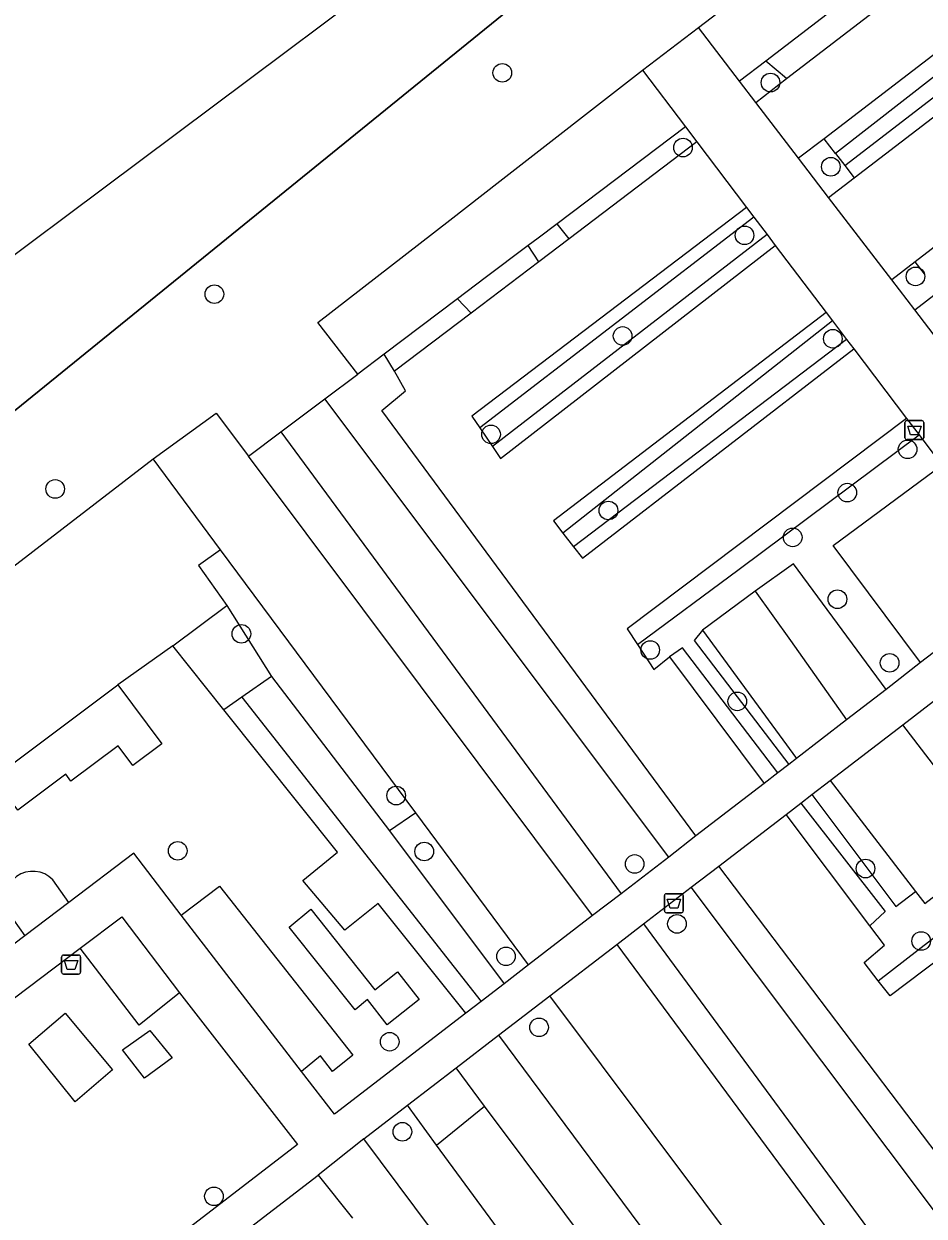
# Model space of a CAD drawing. Extents: x 159353 to 160616, y 385893 to 387321.
# Drawn here: x 159577.9 to 159625.2, y 386569.9 to 386632.5 of the extents above; entities that cross this region are included whole.
import ezdxf

# ---------------------------------------------------------------- set-up
doc = ezdxf.new("R2010")
doc.units = 0
for name, color, linetype in [('IMGEO_Afvalbak', 7, 'Continuous'), ('IMGEO_Boom', 7, 'Continuous'), ('IMGEO_Gemengd_bos', 7, 'Continuous'), ('IMGEO_Groenvoorziening', 7, 'Continuous'), ('IMGEO_Hek', 7, 'Continuous'), ('IMGEO_Voetpad_halfverhard', 7, 'Continuous')]:
    doc.layers.add(name, color=color, linetype=linetype)

msp = doc.modelspace()

# ---------------------------------------------------------------- linework, layer by layer
at = {"layer": 'IMGEO_Afvalbak'}
for p, q in [((159624.152, 386610.749), (159624.152, 386611.549)), ((159624.152, 386611.549), (159624.152, 386610.749)), ((159624.252, 386611.649), (159625.042, 386611.649)), ((159625.042, 386611.649), (159624.252, 386611.649)), ((159625.142, 386611.549), (159625.142, 386610.749)), ((159625.142, 386610.749), (159625.142, 386611.549)), ((159625.042, 386610.649), (159624.252, 386610.649)), ((159624.252, 386610.649), (159625.042, 386610.649)), ((159611.616, 386586.804), (159612.406, 386586.804)), ((159612.406, 386586.804), (159611.616, 386586.804)), ((159611.516, 386585.904), (159611.516, 386586.704)), ((159611.516, 386586.704), (159611.516, 386585.904)), ((159612.506, 386586.704), (159612.506, 386585.904)), ((159612.506, 386585.904), (159612.506, 386586.704)), ((159612.406, 386585.804), (159611.616, 386585.804)), ((159611.616, 386585.804), (159612.406, 386585.804)), ((159579.847, 386582.678), (159579.847, 386583.478)), ((159579.847, 386583.478), (159579.847, 386582.678)), ((159579.947, 386583.578), (159580.737, 386583.578)), ((159580.737, 386583.578), (159579.947, 386583.578)), ((159580.837, 386583.478), (159580.837, 386582.678)), ((159580.837, 386582.678), (159580.837, 386583.478)), ((159580.737, 386582.578), (159579.947, 386582.578)), ((159579.947, 386582.578), (159580.737, 386582.578))]:
    msp.add_line(p, q, dxfattribs=at)
for points in [[(159624.295, 386611.363), (159624.999, 386611.363), (159624.85, 386610.893), (159624.444, 386610.893), (159624.295, 386611.363)], [(159611.659, 386586.518), (159612.363, 386586.518), (159612.214, 386586.048), (159611.808, 386586.048), (159611.659, 386586.518)], [(159579.99, 386583.292), (159580.694, 386583.292), (159580.545, 386582.822), (159580.139, 386582.822), (159579.99, 386583.292)]]:
    msp.add_lwpolyline(points, dxfattribs=at)
for centre, start, end in [((159624.252, 386611.549), 90, 180), ((159624.252, 386611.549), 90, 180), ((159625.042, 386611.549), 0, 90), ((159625.042, 386611.549), 360, 90), ((159624.252, 386610.749), 180, 270), ((159624.252, 386610.749), 180, 270), ((159625.042, 386610.749), 270, 0), ((159625.042, 386610.749), 270, 0), ((159611.616, 386586.704), 90, 180), ((159611.616, 386586.704), 90, 180), ((159612.406, 386586.704), 0, 90), ((159612.406, 386586.704), 360, 90), ((159611.616, 386585.904), 180, 270), ((159611.616, 386585.904), 180, 270), ((159612.406, 386585.904), 270, 0), ((159612.406, 386585.904), 270, 0), ((159579.947, 386583.478), 90, 180), ((159579.947, 386583.478), 90, 180), ((159580.737, 386583.478), 0, 90), ((159580.737, 386583.478), 360, 90), ((159579.947, 386582.678), 180, 270), ((159579.947, 386582.678), 180, 270), ((159580.737, 386582.678), 270, 0), ((159580.737, 386582.678), 270, 0)]:
    msp.add_arc(centre, 0.1, start, end, dxfattribs=at)
at = {"layer": 'IMGEO_Boom'}
for centre in [(159602.997, 386629.914), (159617.087, 386629.401), (159612.491, 386625.989), (159620.257, 386624.98), (159615.724, 386621.378), (159624.705, 386619.221), (159587.871, 386618.288), (159609.319, 386616.094), (159620.363, 386615.949), (159602.405, 386610.927), (159624.29, 386610.141), (159579.504, 386608.058), (159621.12, 386607.867), (159608.573, 386606.927), (159618.255, 386605.516), (159620.604, 386602.268), (159589.29, 386600.449), (159610.768, 386599.602), (159623.347, 386598.929), (159615.341, 386596.903), (159597.421, 386591.957), (159585.946, 386589.056), (159598.896, 386589.017), (159609.951, 386588.364), (159622.081, 386588.124), (159612.174, 386585.217), (159625.005, 386584.318), (159603.192, 386583.513), (159604.93, 386579.784), (159597.081, 386579.028), (159597.749, 386574.3), (159587.846, 386570.91)]:
    msp.add_circle(centre, 0.489, dxfattribs=at)
at = {"layer": 'IMGEO_Gemengd_bos'}
for points in [[(159464.539, 386537.297), (159478.688, 386546.624), (159599.281, 386636.756), (159652.122, 386676.926), (159661.012, 386658.988), (159689.702, 386673.249)], [(159659.956, 386649.248), (159658.56, 386652.039), (159649.316, 386670.529), (159535.116, 386577.901), (159535.395, 386577.48), (159500, 386556.257), (159499.512, 386555.963), (159460.517, 386531.738), (159460.261, 386531.584), (159460.26, 386531.583)], [(159613.3, 386632.286), (159645.309, 386656.724), (159664.622, 386630.266), (159663.755, 386629.253), (159670.999, 386617.805), (159668.033, 386615.505), (159678.077, 386602.344), (159660.377, 386588.265)], [(159595.407, 386614.092), (159593.297, 386616.793), (159600.234, 386622.183), (159602.859, 386624.223), (159610.359, 386630.05)], [(159593.67, 386612.79), (159595.407, 386614.092)], [(159591.364, 386611.062), (159593.67, 386612.79)], [(159584.652, 386609.634), (159587.972, 386612.038), (159589.66, 386609.785)], [(159589.66, 386609.785), (159591.364, 386611.062)], [(159544.808, 386570.877), (159545.294, 386571.151), (159545.126, 386571.449), (159545.685, 386571.789), (159542.353, 386577.099), (159584.652, 386609.634)]]:
    msp.add_lwpolyline(points, dxfattribs=at)
at = {"layer": 'IMGEO_Groenvoorziening'}
for points in [[(159617.936, 386629.608), (159637.34, 386644.487), (159636.488, 386645.598), (159616.842, 386630.534)], [(159640.073, 386640.924), (159639.592, 386641.551), (159619.905, 386626.455)], [(159640.073, 386640.924), (159620.509, 386625.671)], [(159620.988, 386625.048), (159640.648, 386640.173)], [(159621.49, 386624.395), (159641.174, 386639.488), (159640.648, 386640.173)], [(159616.842, 386630.534), (159615.458, 386629.472)], [(159617.936, 386629.608), (159616.842, 386630.534)], [(159616.31, 386628.361), (159617.936, 386629.608)], [(159612.617, 386627.075), (159605.871, 386621.986)], [(159613.218, 386626.283), (159606.518, 386621.201)], [(159619.905, 386626.455), (159618.561, 386625.425)], [(159620.509, 386625.671), (159619.905, 386626.455)], [(159633.089, 386626.461), (159624.69, 386619.988)], [(159620.509, 386625.671), (159620.988, 386625.048)], [(159620.988, 386625.048), (159621.49, 386624.395)], [(159620.143, 386623.362), (159621.49, 386624.395)], [(159615.824, 386622.847), (159601.391, 386611.883), (159601.812, 386611.268)], [(159616.219, 386622.326), (159601.812, 386611.268)], [(159605.871, 386621.986), (159604.876, 386621.235), (159604.351, 386620.839)], [(159606.518, 386621.201), (159605.871, 386621.986)], [(159616.907, 386621.421), (159602.479, 386610.292)], [(159606.518, 386621.201), (159604.923, 386619.991)], [(159604.351, 386620.839), (159602.1, 386619.141), (159600.647, 386618.045)], [(159602.479, 386610.292), (159602.907, 386609.667), (159617.341, 386620.848)], [(159604.923, 386619.991), (159604.351, 386620.839)], [(159604.923, 386619.991), (159601.361, 386617.288)], [(159624.69, 386619.988), (159623.458, 386619.039)], [(159625.18, 386619.352), (159624.69, 386619.988)], [(159600.647, 386618.045), (159596.789, 386615.135)], [(159601.361, 386617.288), (159600.647, 386618.045)], [(159624.663, 386617.467), (159625.899, 386618.418)], [(159601.361, 386617.288), (159597.338, 386614.237)], [(159620.017, 386617.323), (159605.687, 386606.379), (159606.179, 386605.743)], [(159620.348, 386616.887), (159606.179, 386605.743)], [(159621.088, 386615.912), (159606.735, 386605.024)], [(159596.789, 386615.135), (159595.407, 386614.092)], [(159597.338, 386614.237), (159596.789, 386615.135)], [(159606.735, 386605.024), (159607.204, 386604.417), (159621.461, 386615.42)], [(159613.173, 386589.834), (159596.67, 386612.182), (159597.905, 386613.206), (159597.338, 386614.237)], [(159611.738, 386588.729), (159593.67, 386612.79)], [(159624.232, 386611.767), (159609.564, 386600.711), (159610.099, 386599.892)], [(159601.812, 386611.268), (159602.479, 386610.292)], [(159591.364, 386611.062), (159609.238, 386586.804)], [(159610.099, 386599.892), (159615.445, 386603.841), (159624.893, 386610.895)], [(159588.193, 386604.865), (159584.652, 386609.634)], [(159607.741, 386585.652), (159589.66, 386609.785)], [(159624.968, 386598.953), (159620.376, 386605.091), (159626.095, 386609.312)], [(159606.179, 386605.743), (159606.735, 386605.024)], [(159588.193, 386604.865), (159587.037, 386604.042), (159588.529, 386601.946)], [(159598.452, 386591.049), (159588.193, 386604.865)], [(159623.158, 386597.52), (159618.299, 386604.124), (159616.287, 386602.691)], [(159616.287, 386602.691), (159613.512, 386600.645)], [(159616.287, 386602.691), (159618.131, 386600.092), (159621.088, 386595.926)], [(159585.685, 386599.819), (159588.529, 386601.946)], [(159588.529, 386601.946), (159590.877, 386598.206)], [(159613.512, 386600.645), (159613.075, 386600.108), (159618.059, 386593.595)], [(159613.512, 386600.645), (159618.449, 386593.895)], [(159610.099, 386599.892), (159610.953, 386598.585), (159611.78, 386599.242)], [(159585.685, 386599.819), (159582.793, 386597.77)], [(159588.363, 386596.465), (159585.685, 386599.819)], [(159617.474, 386593.145), (159612.47, 386599.715), (159611.78, 386599.242)], [(159611.78, 386599.242), (159616.757, 386592.593)], [(159590.877, 386598.206), (159589.305, 386597.117)], [(159590.877, 386598.206), (159597.065, 386590.111)], [(159582.793, 386597.77), (159585.111, 386594.673), (159583.59, 386593.534), (159582.811, 386594.575), (159580.329, 386592.717), (159580.059, 386593.078), (159577.538, 386591.19), (159576.268, 386592.887)], [(159576.268, 386592.887), (159582.793, 386597.77)], [(159589.305, 386597.117), (159588.363, 386596.465)], [(159589.305, 386597.117), (159601.884, 386581.144)], [(159601.083, 386580.527), (159596.48, 386586.295), (159594.721, 386584.886), (159592.522, 386587.493), (159594.336, 386588.981), (159588.363, 386596.465)], [(159624.706, 386586.924), (159625.193, 386586.29), (159629, 386589.214), (159624.035, 386595.677)], [(159620.228, 386592.753), (159624.706, 386586.924)], [(159619.267, 386592.015), (159623.664, 386586.139), (159624.706, 386586.924)], [(159618.68, 386591.564), (159623.111, 386585.862), (159622.31, 386585.122)], [(159598.452, 386591.049), (159597.065, 386590.111)], [(159604.38, 386583.065), (159598.452, 386591.049)], [(159622.31, 386585.122), (159617.908, 386590.971)], [(159597.065, 386590.111), (159603.097, 386582.077)], [(159622.751, 386582.234), (159631.7, 386589.158), (159632.447, 386588.285)], [(159631.665, 386565.465), (159614.372, 386588.255)], [(159632.447, 386588.285), (159623.369, 386581.438), (159622.751, 386582.234)], [(159580.223, 386586.344), (159579.381, 386587.532)], [(159586.134, 386585.676), (159588.135, 386587.19), (159595.14, 386578.315), (159594.074, 386577.464), (159593.441, 386578.292), (159592.446, 386577.473)], [(159630.135, 386564.228), (159612.926, 386587.145)], [(159577.014, 386585.856), (159577.909, 386584.592)], [(159596.953, 386579.915), (159595.915, 386581.253), (159595.266, 386580.712), (159591.804, 386585.041), (159592.94, 386585.997), (159596.305, 386581.759), (159597.488, 386582.692), (159598.633, 386581.239), (159596.953, 386579.915)], [(159610.41, 386585.213), (159627.463, 386562.069)], [(159622.751, 386582.234), (159622.004, 386583.197), (159623.074, 386584.107), (159622.31, 386585.122)], [(159586.03, 386581.594), (159583.918, 386579.902), (159580.826, 386583.939)], [(159609.007, 386584.135), (159625.06, 386562.443)], [(159621.683, 386559.83), (159605.503, 386581.445)], [(159580.55, 386575.879), (159578.131, 386578.905), (159580.038, 386580.525), (159582.518, 386577.551), (159580.55, 386575.879)], [(159584.2, 386577.12), (159583.041, 386578.607), (159584.487, 386579.612), (159585.645, 386578.187), (159584.2, 386577.12)], [(159602.805, 386579.373), (159618.904, 386557.68)], [(159602.064, 386575.649), (159600.565, 386577.652)], [(159599.543, 386573.604), (159598.01, 386575.69)], [(159599.543, 386573.604), (159602.064, 386575.649)], [(159616.754, 386556.016), (159602.064, 386575.649)], [(159614.018, 386553.899), (159599.543, 386573.604)]]:
    msp.add_lwpolyline(points, dxfattribs=at)
msp.add_arc((159578.326, 386586.513), 1.467, 44.00822, 206.59405, dxfattribs=at)
at = {"layer": 'IMGEO_Hek'}
msp.add_lwpolyline([(159500, 386556.257), (159535.395, 386577.48), (159535.116, 386577.901), (159649.316, 386670.529), (159658.56, 386652.039)], dxfattribs=at)
at = {"layer": 'IMGEO_Voetpad_halfverhard'}
for points in [[(159610.359, 386630.05), (159613.3, 386632.286)], [(159615.458, 386629.472), (159613.3, 386632.286)], [(159610.359, 386630.05), (159612.617, 386627.075)], [(159616.31, 386628.361), (159615.458, 386629.472)], [(159618.561, 386625.425), (159616.31, 386628.361)], [(159612.617, 386627.075), (159613.218, 386626.283)], [(159613.218, 386626.283), (159615.824, 386622.847)], [(159620.143, 386623.362), (159618.561, 386625.425)], [(159623.458, 386619.039), (159620.143, 386623.362)], [(159615.824, 386622.847), (159616.219, 386622.326)], [(159616.219, 386622.326), (159616.907, 386621.421)], [(159616.907, 386621.421), (159617.341, 386620.848)], [(159617.341, 386620.848), (159620.017, 386617.323)], [(159624.663, 386617.467), (159623.458, 386619.039)], [(159627.158, 386614.214), (159624.663, 386617.467)], [(159620.017, 386617.323), (159620.348, 386616.887)], [(159620.348, 386616.887), (159621.088, 386615.912)], [(159621.088, 386615.912), (159621.461, 386615.42)], [(159621.461, 386615.42), (159624.232, 386611.767)], [(159624.232, 386611.767), (159624.893, 386610.895)], [(159624.893, 386610.895), (159626.095, 386609.312)], [(159630.661, 386603.295), (159624.968, 386598.953)], [(159624.968, 386598.953), (159623.158, 386597.52)], [(159623.158, 386597.52), (159621.088, 386595.926)], [(159624.035, 386595.677), (159625.649, 386596.916)], [(159621.088, 386595.926), (159618.449, 386593.895)], [(159620.228, 386592.753), (159624.035, 386595.677)], [(159618.449, 386593.895), (159618.059, 386593.595)], [(159617.474, 386593.145), (159616.757, 386592.593)], [(159618.059, 386593.595), (159617.474, 386593.145)], [(159616.757, 386592.593), (159613.173, 386589.834)], [(159619.267, 386592.015), (159620.228, 386592.753)], [(159618.68, 386591.564), (159619.267, 386592.015)], [(159617.908, 386590.971), (159618.68, 386591.564)], [(159614.372, 386588.255), (159617.908, 386590.971)], [(159613.173, 386589.834), (159611.738, 386588.729)], [(159586.134, 386585.676), (159583.633, 386588.925), (159580.223, 386586.344)], [(159611.738, 386588.729), (159609.238, 386586.804)], [(159612.926, 386587.145), (159614.372, 386588.255)], [(159609.238, 386586.804), (159607.741, 386585.652)], [(159610.41, 386585.213), (159612.926, 386587.145)], [(159580.223, 386586.344), (159577.909, 386584.592)], [(159580.826, 386583.939), (159583.011, 386585.587), (159586.03, 386581.594)], [(159592.446, 386577.473), (159586.134, 386585.676)], [(159607.741, 386585.652), (159604.38, 386583.065)], [(159609.007, 386584.135), (159610.41, 386585.213)], [(159577.909, 386584.592), (159569.434, 386578.177)], [(159567.783, 386574.1), (159580.826, 386583.939)], [(159605.503, 386581.445), (159609.007, 386584.135)], [(159604.38, 386583.065), (159603.097, 386582.077)], [(159603.097, 386582.077), (159601.884, 386581.144)], [(159586.03, 386581.594), (159592.235, 386573.636), (159571.346, 386557.583)], [(159601.884, 386581.144), (159601.083, 386580.527)], [(159602.805, 386579.373), (159605.503, 386581.445)], [(159601.083, 386580.527), (159594.183, 386575.216), (159592.446, 386577.473)], [(159600.565, 386577.652), (159602.805, 386579.373)], [(159598.01, 386575.69), (159600.565, 386577.652)], [(159595.714, 386573.927), (159598.01, 386575.69)], [(159595.714, 386573.927), (159593.321, 386572.019)], [(159614.018, 386553.899), (159611.897, 386552.257), (159595.714, 386573.927)], [(159569.606, 386553.823), (159593.321, 386572.019)], [(159593.321, 386572.019), (159595.128, 386569.765)]]:
    msp.add_lwpolyline(points, dxfattribs=at)

doc.saveas('drawing.dxf')
